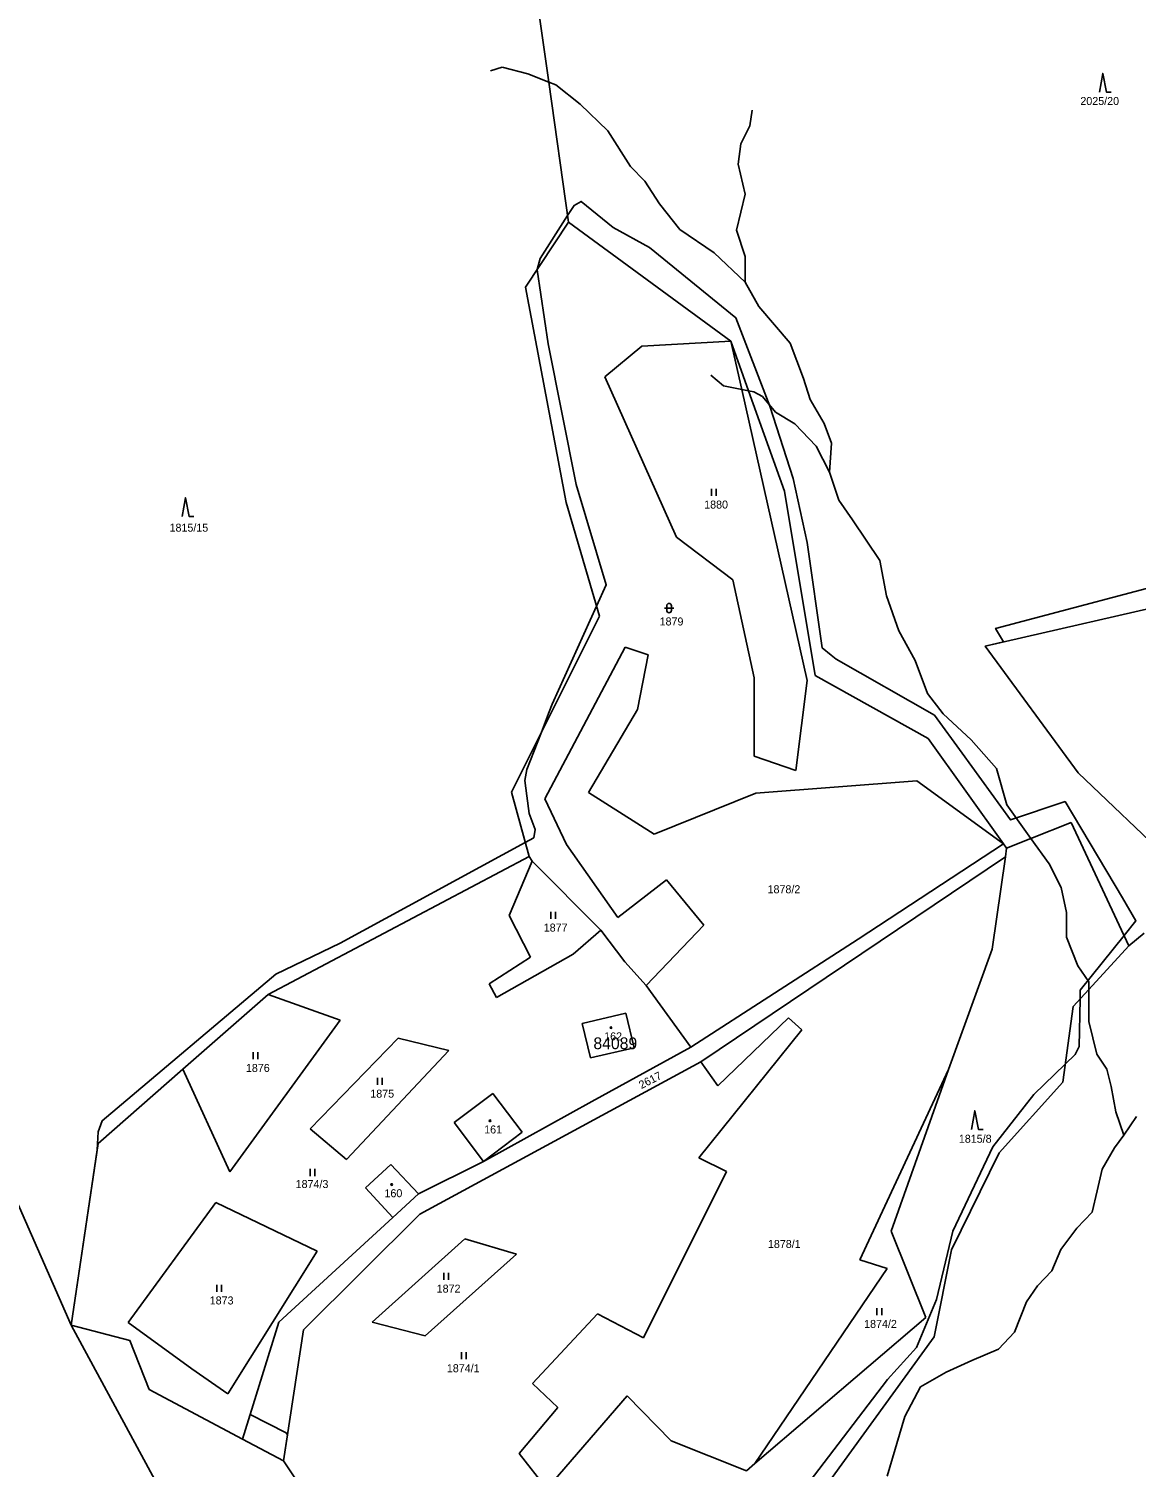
# Model space of a CAD drawing. Extents: x -439246 to -433691, y -1130252 to -1121148.
# Drawn here: x -435502.4 to -435267.2, y -1123521 to -1123215.4 of the extents above; entities that cross this region are included whole.
import ezdxf

# ---------------------------------------------------------------- set-up
doc = ezdxf.new("R2010")
doc.units = 0
for name, color, linetype in [('Vrstva 1', 7, 'Continuous'), ('Vrstva 18', 7, 'Continuous'), ('Vrstva 19', 7, 'Continuous'), ('Vrstva 25', 7, 'Continuous'), ('Vrstva 3', 7, 'Continuous'), ('Vrstva 37', 7, 'Continuous'), ('Vrstva 4', 7, 'Continuous'), ('Vrstva 52', 7, 'Continuous'), ('Vrstva 53', 7, 'Continuous'), ('Vrstva 6', 7, 'Continuous')]:
    doc.layers.add(name, color=color, linetype=linetype)

msp = doc.modelspace()

# ---------------------------------------------------------------- linework, layer by layer
at = {"layer": 'Vrstva 1'}
for points in [[(-435391.97, -1123226.72), (-435405.87, -1123128.93)], [(-435387.74, -1123256.45), (-435391.97, -1123226.72)], [(-435387.74, -1123256.45), (-435396.86, -1123270.29)], [(-435353.27, -1123281.77), (-435387.74, -1123256.45)], [(-435396.86, -1123270.29), (-435388.27, -1123316.02)], [(-435372.22, -1123282.83), (-435380.07, -1123289.34)], [(-435353.27, -1123281.77), (-435372.22, -1123282.83)], [(-435350.97, -1123292), (-435353.27, -1123281.77)], [(-435349.51, -1123292.3), (-435353.27, -1123281.77)], [(-435380.07, -1123289.34), (-435364.81, -1123323.41)], [(-435337.05, -1123353.87), (-435350.97, -1123292)], [(-435341.88, -1123313.64), (-435349.51, -1123292.3)], [(-435335.35, -1123352.83), (-435341.88, -1123313.64)], [(-435388.27, -1123316.02), (-435381.2, -1123340.17)], [(-435364.81, -1123323.41), (-435352.85, -1123332.47)], [(-435352.85, -1123332.47), (-435348.29, -1123353.29)], [(-435299.23, -1123346.54), (-435255.42, -1123336.53)], [(-435381.2, -1123340.17), (-435399.9, -1123377.57)], [(-435375.76, -1123346.76), (-435392.77, -1123379.03)], [(-435370.87, -1123348.38), (-435375.76, -1123346.76)], [(-435279.51, -1123373.49), (-435299.23, -1123346.54)], [(-435373.1, -1123360.05), (-435370.87, -1123348.38)], [(-435348.29, -1123353.29), (-435348.29, -1123369.94)], [(-435339.46, -1123373.02), (-435337.05, -1123353.87)], [(-435311.4, -1123366.16), (-435335.35, -1123352.83)], [(-435383.48, -1123377.63), (-435373.1, -1123360.05)], [(-435295.33, -1123388.58), (-435311.4, -1123366.16)], [(-435348.29, -1123369.94), (-435339.46, -1123373.02)], [(-435313.78, -1123375.16), (-435347.96, -1123377.8)], [(-435295.33, -1123388.58), (-435313.78, -1123375.16)], [(-435279.51, -1123373.49), (-435259.74, -1123392.32)], [(-435399.9, -1123377.57), (-435396.09, -1123391.29)], [(-435369.56, -1123386.53), (-435383.48, -1123377.63)], [(-435347.96, -1123377.8), (-435369.56, -1123386.53)], [(-435392.77, -1123379.03), (-435388.21, -1123388.74)], [(-435280.97, -1123384.01), (-435289.55, -1123387.42)], [(-435268.73, -1123410.25), (-435280.97, -1123384.01)], [(-435289.55, -1123387.42), (-435294.7, -1123389.46)], [(-435388.21, -1123388.74), (-435377.28, -1123404.23)], [(-435326.25, -1123408.86), (-435295.33, -1123388.58)], [(-435294.7, -1123389.46), (-435295.33, -1123388.58)], [(-435294.7, -1123389.46), (-435294.96, -1123391.3)], [(-435396.09, -1123391.29), (-435451.58, -1123420.6)], [(-435400.35, -1123403.82), (-435395.49, -1123392.22)], [(-435395.49, -1123392.22), (-435396.09, -1123391.29)], [(-435395.49, -1123392.22), (-435380.9, -1123406.94)], [(-435359.62, -1123434.89), (-435294.96, -1123391.3)], [(-435294.96, -1123391.3), (-435297.77, -1123410.97)], [(-435377.28, -1123404.23), (-435366.97, -1123396.19)], [(-435366.97, -1123396.19), (-435359.03, -1123405.86)], [(-435395.86, -1123412.62), (-435400.35, -1123403.82)], [(-435359.03, -1123405.86), (-435371.24, -1123418.69)], [(-435380.9, -1123406.94), (-435386.75, -1123412.02)], [(-435375.83, -1123413.65), (-435380.9, -1123406.94)], [(-435361.78, -1123431.79), (-435326.25, -1123408.86)], [(-435268.73, -1123410.25), (-435265.51, -1123407.57)], [(-435386.75, -1123412.02), (-435403.06, -1123421.24)], [(-435297.77, -1123410.97), (-435307.05, -1123436.55)], [(-435277.21, -1123419.5), (-435268.73, -1123410.25)], [(-435404.64, -1123418.35), (-435395.86, -1123412.62)], [(-435371.24, -1123418.69), (-435375.83, -1123413.65)], [(-435451.58, -1123420.6), (-435469.7, -1123436.47)], [(-435451.58, -1123420.6), (-435436.26, -1123426.04)], [(-435403.06, -1123421.24), (-435404.64, -1123418.35)], [(-435371.24, -1123418.69), (-435361.78, -1123431.79)], [(-435280.56, -1123423.16), (-435277.21, -1123419.5)], [(-435282.79, -1123439.19), (-435280.56, -1123423.16)], [(-435436.26, -1123426.04), (-435459.73, -1123458.28)], [(-435384.84, -1123426.72), (-435375.57, -1123424.53)], [(-435384.84, -1123426.72), (-435383.11, -1123434.07)], [(-435375.57, -1123424.53), (-435373.83, -1123431.88)], [(-435341.01, -1123425.55), (-435356.07, -1123439.99)], [(-435338.19, -1123428.06), (-435341.01, -1123425.55)], [(-435442.6, -1123449.14), (-435423.94, -1123429.88)], [(-435423.94, -1123429.88), (-435413.19, -1123432.48)], [(-435360.08, -1123455.26), (-435338.19, -1123428.06)], [(-435413.19, -1123432.48), (-435434.93, -1123455.62)], [(-435383.11, -1123434.07), (-435373.83, -1123431.88)], [(-435382.82, -1123443.32), (-435361.78, -1123431.79)], [(-435469.7, -1123436.47), (-435487.69, -1123452.22)], [(-435459.73, -1123458.28), (-435469.7, -1123436.47)], [(-435359.62, -1123434.89), (-435419.32, -1123467.29)], [(-435356.07, -1123439.99), (-435359.62, -1123434.89)], [(-435325.86, -1123476.99), (-435307.05, -1123436.55)], [(-435307.05, -1123436.55), (-435319.25, -1123470.87)], [(-435296.32, -1123454.21), (-435282.79, -1123439.19)], [(-435412.05, -1123447.81), (-435403.83, -1123441.61)], [(-435403.83, -1123441.61), (-435397.62, -1123449.83)], [(-435405.85, -1123456.04), (-435382.82, -1123443.32)], [(-435405.85, -1123456.04), (-435412.05, -1123447.81)], [(-435434.93, -1123455.62), (-435442.6, -1123449.14)], [(-435397.62, -1123449.83), (-435405.85, -1123456.04)], [(-435487.69, -1123452.22), (-435493.38, -1123490.86)], [(-435306.42, -1123474.86), (-435296.32, -1123454.21)], [(-435430.87, -1123461.67), (-435425.49, -1123456.73)], [(-435425.49, -1123456.73), (-435419.6, -1123462.97)], [(-435419.6, -1123462.97), (-435405.85, -1123456.04)], [(-435354.2, -1123458.19), (-435360.08, -1123455.26)], [(-435371.83, -1123493.55), (-435354.2, -1123458.19)], [(-435425.07, -1123467.99), (-435430.87, -1123461.67)], [(-435425.07, -1123467.99), (-435419.6, -1123462.97)], [(-435462.69, -1123464.78), (-435481.28, -1123490.27)], [(-435441.17, -1123475.13), (-435462.69, -1123464.78)], [(-435449.3, -1123490.22), (-435425.07, -1123467.99)], [(-435419.32, -1123467.29), (-435444.08, -1123491.86)], [(-435409.76, -1123472.47), (-435429.46, -1123490.23)], [(-435398.79, -1123475.78), (-435409.76, -1123472.47)], [(-435319.25, -1123470.87), (-435311.89, -1123489.24)], [(-435460.09, -1123505.4), (-435441.17, -1123475.13)], [(-435418.18, -1123493.14), (-435398.79, -1123475.78)], [(-435310.08, -1123493.31), (-435306.42, -1123474.86)], [(-435348.15, -1123520.27), (-435320.08, -1123478.81)], [(-435320.08, -1123478.81), (-435325.86, -1123476.99)], [(-435395.39, -1123503.27), (-435381.57, -1123488.41)], [(-435381.57, -1123488.41), (-435371.83, -1123493.55)], [(-435493.38, -1123490.86), (-435480.93, -1123494.08)], [(-435481.28, -1123490.27), (-435467.78, -1123500.11)], [(-435457, -1123515.04), (-435449.3, -1123490.22)], [(-435429.46, -1123490.23), (-435418.18, -1123493.14)], [(-435311.89, -1123489.24), (-435348.15, -1123520.27)], [(-435480.93, -1123494.08), (-435476.86, -1123504.49)], [(-435444.08, -1123491.86), (-435448.28, -1123519.66)], [(-435337.9, -1123531.69), (-435310.08, -1123493.31)], [(-435467.78, -1123500.11), (-435460.09, -1123505.4)], [(-435390.05, -1123508.37), (-435395.39, -1123503.27)], [(-435476.86, -1123504.49), (-435457, -1123515.04)], [(-435375.33, -1123505.89), (-435392.39, -1123525.6)], [(-435365.92, -1123515.4), (-435375.33, -1123505.89)], [(-435398.23, -1123518.11), (-435390.05, -1123508.37)], [(-435457, -1123515.04), (-435448.28, -1123519.66)], [(-435365.92, -1123515.4), (-435349.92, -1123521.79)], [(-435392.39, -1123525.6), (-435398.23, -1123518.11)], [(-435448.28, -1123519.66), (-435442.44, -1123528.55)], [(-435348.15, -1123520.27), (-435349.92, -1123521.79)]]:
    msp.add_lwpolyline(points, dxfattribs=at)
at = {"layer": 'Vrstva 25'}
for p, q in [((-435357.38, -1123314.63), (-435357.38, -1123313.13)), ((-435356.38, -1123314.63), (-435356.38, -1123313.13)), ((-435367.4, -1123338.47), (-435365.4, -1123338.47)), ((-435366.9, -1123338.97), (-435366.9, -1123337.97)), ((-435365.9, -1123337.97), (-435365.9, -1123338.97)), ((-435391.51, -1123404.51), (-435391.51, -1123403.01)), ((-435390.51, -1123404.51), (-435390.51, -1123403.01)), ((-435454.74, -1123434.34), (-435454.74, -1123432.84)), ((-435453.74, -1123434.34), (-435453.74, -1123432.84)), ((-435428.36, -1123439.8), (-435428.36, -1123438.3)), ((-435427.36, -1123439.8), (-435427.36, -1123438.3)), ((-435442.61, -1123459.15), (-435442.61, -1123457.65)), ((-435441.61, -1123459.15), (-435441.61, -1123457.65)), ((-435462.48, -1123483.74), (-435462.48, -1123482.24)), ((-435461.48, -1123483.74), (-435461.48, -1123482.24)), ((-435414.27, -1123481.23), (-435414.27, -1123479.73)), ((-435413.27, -1123481.23), (-435413.27, -1123479.73)), ((-435322.24, -1123488.73), (-435322.24, -1123487.23)), ((-435321.24, -1123488.73), (-435321.24, -1123487.23)), ((-435410.52, -1123498.08), (-435410.52, -1123496.58)), ((-435409.52, -1123498.08), (-435409.52, -1123496.58))]:
    msp.add_line(p, q, dxfattribs=at)
for points in [[(-435274.98, -1123228.88), (-435274.28, -1123224.88), (-435273.48, -1123228.88), (-435272.48, -1123228.88)], [(-435469.83, -1123319.04), (-435469.13, -1123315.04), (-435468.33, -1123319.04), (-435467.33, -1123319.04)], [(-435302.16, -1123449.29), (-435301.46, -1123445.29), (-435300.66, -1123449.29), (-435299.66, -1123449.29)]]:
    msp.add_lwpolyline(points, dxfattribs=at)
for centre in [(-435378.74, -1123427.63), (-435404.45, -1123447.41), (-435425.33, -1123460.96)]:
    msp.add_circle(centre, 0.175, dxfattribs=at)
for centre, start, end in [((-435366.4, -1123337.97), 0, 180), ((-435366.4, -1123338.97), 180, 0)]:
    msp.add_arc(centre, 0.5, start, end, dxfattribs=at)
at = {"layer": 'Vrstva 3'}
for points in [[(-435384.84, -1123426.72), (-435375.57, -1123424.53)], [(-435384.84, -1123426.72), (-435383.11, -1123434.07)], [(-435375.57, -1123424.53), (-435373.83, -1123431.88)], [(-435383.11, -1123434.07), (-435373.83, -1123431.88)], [(-435412.05, -1123447.81), (-435403.83, -1123441.61)], [(-435403.83, -1123441.61), (-435397.62, -1123449.83)], [(-435405.85, -1123456.04), (-435412.05, -1123447.81)], [(-435397.62, -1123449.83), (-435405.85, -1123456.04)], [(-435430.87, -1123461.67), (-435425.49, -1123456.73)], [(-435425.49, -1123456.73), (-435419.6, -1123462.97)], [(-435425.07, -1123467.99), (-435430.87, -1123461.67)], [(-435425.07, -1123467.99), (-435419.6, -1123462.97)]]:
    msp.add_lwpolyline(points, dxfattribs=at)
at = {"layer": 'Vrstva 37'}
for centre in [(-435378.74, -1123427.63), (-435404.45, -1123447.41), (-435425.33, -1123460.96)]:
    msp.add_circle(centre, 0.175, dxfattribs=at)
at = {"layer": 'Vrstva 4'}
for points in [[(-435401.86, -1123223.55), (-435404.31, -1123224.3)], [(-435396.41, -1123224.99), (-435401.86, -1123223.55)], [(-435391.97, -1123226.72), (-435396.41, -1123224.99)], [(-435390.48, -1123227.3), (-435391.97, -1123226.72)], [(-435385.3, -1123231.39), (-435390.48, -1123227.3)], [(-435379.44, -1123237.05), (-435385.3, -1123231.39)], [(-435349.23, -1123236.03), (-435348.78, -1123232.67)], [(-435374.6, -1123244.62), (-435379.44, -1123237.05)], [(-435351.14, -1123239.8), (-435349.23, -1123236.03)], [(-435351.74, -1123244.15), (-435351.14, -1123239.8)], [(-435371.54, -1123247.76), (-435374.6, -1123244.62)], [(-435350.22, -1123250.54), (-435351.74, -1123244.15)], [(-435368.4, -1123252.6), (-435371.54, -1123247.76)], [(-435364.11, -1123258.05), (-435368.4, -1123252.6)], [(-435352.06, -1123258.2), (-435350.22, -1123250.54)], [(-435356.82, -1123262.96), (-435364.11, -1123258.05)], [(-435350.22, -1123263.79), (-435352.06, -1123258.2)], [(-435350.22, -1123269.22), (-435356.82, -1123262.96)], [(-435350.22, -1123269.22), (-435350.22, -1123263.79)], [(-435347.35, -1123274.4), (-435350.22, -1123269.22)], [(-435340.65, -1123282.15), (-435347.35, -1123274.4)], [(-435337.84, -1123289.67), (-435340.65, -1123282.15)], [(-435354.83, -1123291.22), (-435357.54, -1123288.96)], [(-435336.41, -1123294.13), (-435337.84, -1123289.67)], [(-435350.97, -1123292), (-435354.83, -1123291.22)], [(-435349.51, -1123292.3), (-435350.97, -1123292)], [(-435348.41, -1123292.52), (-435349.51, -1123292.3)], [(-435346.56, -1123293.49), (-435348.41, -1123292.52)], [(-435343.77, -1123296.88), (-435346.56, -1123293.49)], [(-435333.45, -1123299.23), (-435336.41, -1123294.13)], [(-435339.66, -1123299.3), (-435343.77, -1123296.88)], [(-435335.14, -1123304.07), (-435339.66, -1123299.3)], [(-435331.91, -1123303.4), (-435333.45, -1123299.23)], [(-435332.29, -1123309.61), (-435335.14, -1123304.07)], [(-435332.29, -1123309.61), (-435331.91, -1123303.4)], [(-435330.34, -1123315.54), (-435332.29, -1123309.61)], [(-435327.45, -1123319.71), (-435330.34, -1123315.54)], [(-435321.6, -1123328.4), (-435327.45, -1123319.71)], [(-435320.19, -1123335.85), (-435321.6, -1123328.4)], [(-435317.57, -1123343.3), (-435320.19, -1123335.85)], [(-435314.15, -1123349.6), (-435317.57, -1123343.3)], [(-435311.54, -1123356.65), (-435314.15, -1123349.6)], [(-435308.18, -1123360.94), (-435311.54, -1123356.65)], [(-435302.2, -1123366.47), (-435308.18, -1123360.94)], [(-435296.85, -1123372.54), (-435302.2, -1123366.47)], [(-435294.68, -1123380.27), (-435296.85, -1123372.54)], [(-435290.96, -1123385.45), (-435294.68, -1123380.27)], [(-435289.55, -1123387.42), (-435290.96, -1123385.45)], [(-435285.65, -1123392.85), (-435289.55, -1123387.42)], [(-435283.1, -1123397.84), (-435285.65, -1123392.85)], [(-435281.99, -1123403.15), (-435283.1, -1123397.84)], [(-435281.99, -1123408.39), (-435281.99, -1123403.15)], [(-435279.56, -1123414.49), (-435281.99, -1123408.39)], [(-435277.21, -1123417.89), (-435279.56, -1123414.49)], [(-435277.21, -1123419.5), (-435277.21, -1123417.89)], [(-435277.21, -1123420.81), (-435277.21, -1123419.5)], [(-435277.21, -1123426.35), (-435277.21, -1123420.81)], [(-435275.56, -1123433.28), (-435277.21, -1123426.35)], [(-435273.45, -1123436.45), (-435275.56, -1123433.28)], [(-435272.52, -1123440.15), (-435273.45, -1123436.45)], [(-435271.47, -1123445.49), (-435272.52, -1123440.15)], [(-435269.83, -1123450.45), (-435271.47, -1123445.49)], [(-435269.83, -1123450.45), (-435267.1, -1123446.52)], [(-435271.77, -1123453.17), (-435269.83, -1123450.45)], [(-435274.41, -1123457.71), (-435271.77, -1123453.17)], [(-435275.49, -1123462.29), (-435274.41, -1123457.71)], [(-435276.54, -1123466.8), (-435275.49, -1123462.29)], [(-435279.78, -1123470.23), (-435276.54, -1123466.8)], [(-435283.2, -1123474.8), (-435279.78, -1123470.23)], [(-435285.11, -1123479.33), (-435283.2, -1123474.8)], [(-435288.15, -1123482.46), (-435285.11, -1123479.33)], [(-435290.51, -1123485.89), (-435288.15, -1123482.46)], [(-435293.04, -1123492.33), (-435290.51, -1123485.89)], [(-435296.41, -1123495.96), (-435293.04, -1123492.33)], [(-435302.08, -1123498.36), (-435296.41, -1123495.96)], [(-435307.57, -1123500.84), (-435302.08, -1123498.36)], [(-435312.98, -1123503.94), (-435307.57, -1123500.84)], [(-435316.35, -1123510.24), (-435312.98, -1123503.94)], [(-435320.07, -1123522.91), (-435316.35, -1123510.24)]]:
    msp.add_lwpolyline(points, dxfattribs=at)
at = {"layer": 'Vrstva 52'}
for points in [[(-435336.66, -1123524.17), (-435320.02, -1123502.42), (-435313.84, -1123495.59), (-435309.57, -1123485.36), (-435306.16, -1123470.85), (-435297.63, -1123452.94), (-435288.89, -1123441.85), (-435282.26, -1123435.39), (-435280.14, -1123433.32), (-435279.29, -1123431.61), (-435279.11, -1123421.58), (-435279.08, -1123419.67), (-435269.75, -1123408.06), (-435267.25, -1123404.95), (-435270.12, -1123400.05), (-435282.3, -1123379.6), (-435293.9, -1123383.48), (-435304.17, -1123369.32), (-435310, -1123361.24), (-435330.9, -1123349.3), (-435331.95, -1123348.47), (-435333.88, -1123346.95), (-435337.08, -1123324.56), (-435340.07, -1123310.91), (-435344.97, -1123295.56), (-435352.22, -1123276.79), (-435370.56, -1123261.86), (-435378.24, -1123257.6), (-435385.06, -1123252.05), (-435386.56, -1123252.91), (-435387.94, -1123255.06), (-435393.81, -1123264.21), (-435394.45, -1123266.56), (-435394.44, -1123266.62), (-435392.1, -1123282.34), (-435386.13, -1123312.19), (-435379.73, -1123333.52), (-435381.81, -1123338.09), (-435391.25, -1123358.89), (-435392.01, -1123360.87), (-435393.53, -1123364.84), (-435396.58, -1123372.76), (-435397.01, -1123375.1), (-435396.61, -1123378.39), (-435396.15, -1123382.14), (-435394.87, -1123385.55), (-435395.09, -1123387.26), (-435396.93, -1123388.26), (-435436.25, -1123409.65), (-435449.89, -1123416.26), (-435486.78, -1123447.4), (-435487.64, -1123449.74), (-435487.89, -1123453.57), (-435493.38, -1123490.86), (-435480.93, -1123494.08), (-435476.86, -1123504.49), (-435457, -1123515.04), (-435455.38, -1123509.82), (-435447.76, -1123513.72), (-435447.44, -1123514.12), (-435448.28, -1123519.66), (-435442.44, -1123528.55)], [(-435234.2, -1123388.67), (-435225.13, -1123376.49), (-435210.81, -1123362.79), (-435197.46, -1123338.86), (-435189.16, -1123317.65), (-435189.65, -1123317.44), (-435187.98, -1123312.77), (-435202.09, -1123307.07), (-435241.33, -1123324.56), (-435253.27, -1123331.17), (-435297.06, -1123342.79), (-435295.36, -1123345.66), (-435299.23, -1123346.54), (-435279.51, -1123373.49)], [(-435279.51, -1123373.49), (-435259.74, -1123392.32), (-435251, -1123392.65), (-435234.2, -1123388.67)]]:
    msp.add_lwpolyline(points, dxfattribs=at)
at = {"layer": 'Vrstva 6'}
for points in [[(-435493.38, -1123490.86), (-435562.39, -1123333.87)], [(-435439.65, -1123590.25), (-435493.38, -1123490.86)]]:
    msp.add_lwpolyline(points, dxfattribs=at)

# ---------------------------------------------------------------- texts
at = {"layer": 'Vrstva 18'}
for s, p in [('2025/20', (-435279.04, -1123231.58)), ('1880', (-435358.94, -1123317.33)), ('1815/15', (-435472.5, -1123322.24)), ('1879', (-435368.41, -1123342.17)), ('1878/2', (-435345.48, -1123399.07)), ('1877', (-435393.02, -1123407.21)), ('1876', (-435456.28, -1123437.04)), ('1875', (-435429.86, -1123442.5)), ('1815/8', (-435304.85, -1123452.08)), ('1874/3', (-435445.72, -1123461.71)), ('1878/1', (-435345.4, -1123474.44)), ('1872', (-435415.76, -1123483.93)), ('1873', (-435463.97, -1123486.44)), ('1874/2', (-435324.97, -1123491.43)), ('1874/1', (-435413.6, -1123500.84))]:
    msp.add_text(s, height=1.7, dxfattribs=at).set_placement(p)
msp.add_text('2617', height=1.7, rotation=27.24, dxfattribs=at).set_placement((-435372.28, -1123440.7))
at = {"layer": 'Vrstva 19'}
for s, p in [('162', (-435380.18, -1123430.33)), ('161', (-435405.67, -1123450.11)), ('160', (-435426.85, -1123463.66))]:
    msp.add_text(s, height=1.7, dxfattribs=at).set_placement(p)
at = {"layer": 'Vrstva 53'}
msp.add_text('84089', height=2.5, dxfattribs=at).set_placement((-435382.47, -1123432.2))

doc.saveas('drawing.dxf')
